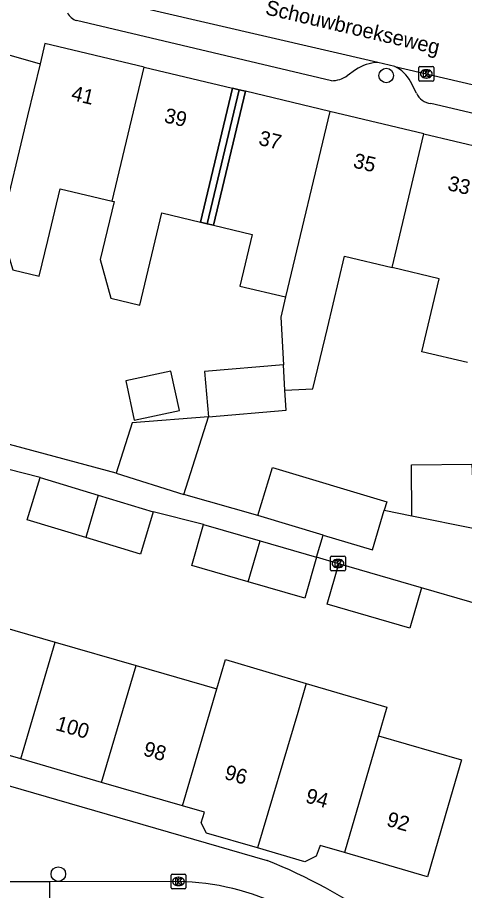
# Model space of a CAD drawing. Extents: x 159718 to 160783, y 383290 to 384030.
# Drawn here: x 160051.2 to 160081.3, y 383430.8 to 383489.6 of the extents above; entities that cross this region are included whole.
import ezdxf

# ---------------------------------------------------------------- set-up
doc = ezdxf.new("R2010")
doc.units = 0
for name, color, linetype in [('IMGEO_Boom', 7, 'Continuous'), ('IMGEO_Erf', 7, 'Continuous'), ('IMGEO_Kolk', 7, 'Continuous'), ('IMGEO_Openbare_ruimte_label', 7, 'Continuous'), ('IMGEO_Pand', 7, 'Continuous'), ('IMGEO_Pand_nummerreeks', 7, 'Continuous'), ('IMGEO_Pand_overbouw', 7, 'Continuous'), ('IMGEO_Rijbaan_lokaal_open', 7, 'Continuous'), ('IMGEO_Voetpad_open', 7, 'Continuous')]:
    doc.layers.add(name, color=color, linetype=linetype)

msp = doc.modelspace()

# ---------------------------------------------------------------- linework, layer by layer
at = {"layer": 'IMGEO_Boom'}
for centre in [(160076.039, 383485.657), (160053.985, 383431.928)]:
    msp.add_circle(centre, 0.489, dxfattribs=at)
at = {"layer": 'IMGEO_Erf'}
for points in [[(160063.996, 383475.687), (160066.143, 383484.697)], [(160063.996, 383475.687), (160063.548, 383475.793)], [(160064.426, 383475.585), (160063.996, 383475.687)]]:
    msp.add_lwpolyline(points, dxfattribs=at)
at = {"layer": 'IMGEO_Kolk'}
for p, q in [((160078.233, 383485.343), (160078.233, 383486.195)), ((160078.308, 383486.269), (160079.16, 383486.269)), ((160079.234, 383486.195), (160079.234, 383485.343)), ((160078.744, 383485.489), (160078.719, 383485.489)), ((160078.721, 383486.049), (160078.746, 383486.049)), ((160079.16, 383485.269), (160078.308, 383485.269)), ((160072.294, 383452.398), (160072.294, 383453.25)), ((160072.369, 383453.324), (160073.221, 383453.324)), ((160073.295, 383453.25), (160073.295, 383452.398)), ((160072.782, 383453.104), (160072.807, 383453.104)), ((160073.221, 383452.324), (160072.369, 383452.324)), ((160072.805, 383452.544), (160072.78, 383452.544)), ((160061.568, 383431.006), (160061.568, 383431.858)), ((160061.643, 383431.932), (160062.495, 383431.932)), ((160062.056, 383431.712), (160062.081, 383431.712)), ((160062.569, 383431.858), (160062.569, 383431.006)), ((160062.495, 383430.932), (160061.643, 383430.932)), ((160062.079, 383431.152), (160062.054, 383431.152))]:
    msp.add_line(p, q, dxfattribs=at)
for points in [[(160078.233, 383485.343), (160078.233, 383486.195)], [(160078.308, 383486.269), (160079.16, 383486.269)], [(160079.234, 383486.195), (160079.234, 383485.343)], [(160078.554, 383485.969), (160078.677, 383485.969), (160078.677, 383485.818), (160078.807, 383485.969), (160078.971, 383485.969), (160078.825, 383485.818), (160078.978, 383485.569), (160078.826, 383485.569), (160078.741, 383485.733), (160078.677, 383485.666), (160078.677, 383485.569), (160078.554, 383485.569), (160078.554, 383485.969)], [(160079.16, 383485.269), (160078.308, 383485.269)], [(160072.294, 383452.398), (160072.294, 383453.25)], [(160072.369, 383453.324), (160073.221, 383453.324)], [(160073.295, 383453.25), (160073.295, 383452.398)], [(160072.615, 383453.024), (160072.738, 383453.024), (160072.738, 383452.873), (160072.868, 383453.024), (160073.032, 383453.024), (160072.886, 383452.873), (160073.039, 383452.624), (160072.887, 383452.624), (160072.802, 383452.788), (160072.738, 383452.721), (160072.738, 383452.624), (160072.615, 383452.624), (160072.615, 383453.024)], [(160073.221, 383452.324), (160072.369, 383452.324)], [(160061.568, 383431.006), (160061.568, 383431.858)], [(160061.643, 383431.932), (160062.495, 383431.932)], [(160061.889, 383431.632), (160062.012, 383431.632), (160062.012, 383431.481), (160062.142, 383431.632), (160062.306, 383431.632), (160062.16, 383431.481), (160062.313, 383431.232), (160062.161, 383431.232), (160062.076, 383431.396), (160062.012, 383431.329), (160062.012, 383431.232), (160061.889, 383431.232), (160061.889, 383431.632)], [(160062.569, 383431.858), (160062.569, 383431.006)], [(160062.495, 383430.932), (160061.643, 383430.932)]]:
    msp.add_lwpolyline(points, dxfattribs=at)
for centre, start, end in [((160078.31, 383486.193), 91.55205, 178.44795), ((160078.31, 383486.193), 91.55205, 178.44795), ((160079.158, 383486.193), 1.55205, 88.44795), ((160079.158, 383486.193), 1.55205, 88.44795), ((160078.31, 383485.345), 181.55205, 268.44795), ((160078.31, 383485.345), 181.55205, 268.44795), ((160079.158, 383485.345), 271.55205, 358.44795), ((160079.158, 383485.345), 271.55205, 358.44795), ((160072.371, 383453.248), 91.55205, 178.44795), ((160072.371, 383453.248), 91.55205, 178.44795), ((160073.219, 383453.248), 1.55205, 88.44795), ((160073.219, 383453.248), 1.55205, 88.44795), ((160072.371, 383452.4), 181.55205, 268.44795), ((160072.371, 383452.4), 181.55205, 268.44795), ((160073.219, 383452.4), 271.55205, 358.44795), ((160073.219, 383452.4), 271.55205, 358.44795), ((160061.645, 383431.856), 91.55205, 178.44795), ((160061.645, 383431.856), 91.55205, 178.44795), ((160062.493, 383431.856), 1.55205, 88.44795), ((160062.493, 383431.856), 1.55205, 88.44795), ((160061.645, 383431.008), 181.55205, 268.44795), ((160061.645, 383431.008), 181.55205, 268.44795), ((160062.493, 383431.008), 271.55205, 358.44795), ((160062.493, 383431.008), 271.55205, 358.44795)]:
    msp.add_arc(centre, 0.0765, start, end, dxfattribs=at)
for centre, major_axis, ratio, start_param, end_param in [((160078.72, 383485.769), (-0.387, 0.002), 0.722429, 4.712389, 7.853982), ((160078.745, 383485.769), (-0.39, 0.002), 0.717154, 1.570796, 4.712389), ((160072.781, 383452.824), (-0.387, 0.002), 0.722429, 4.712389, 7.853982), ((160072.806, 383452.824), (-0.39, 0.002), 0.717154, 1.570796, 4.712389), ((160062.055, 383431.432), (-0.387, 0.002), 0.722429, 4.712389, 7.853982), ((160062.08, 383431.432), (-0.39, 0.002), 0.717154, 1.570796, 4.712389)]:
    msp.add_ellipse(centre, major_axis=major_axis, ratio=ratio, start_param=start_param, end_param=end_param, dxfattribs=at)
at = {"layer": 'IMGEO_Pand'}
for points in [[(160059.75, 383486.218), (160053.078, 383487.806), (160052.755, 383486.447)], [(160052.755, 383486.447), (160051.921, 383482.942), (160050.108, 383475.315), (160050.916, 383472.587), (160052.705, 383472.162), (160053.275, 383474.562), (160054.101, 383478.038), (160057.602, 383477.205)], [(160057.602, 383477.205), (160059.75, 383486.218)], [(160059.75, 383486.218), (160065.695, 383484.803)], [(160063.548, 383475.793), (160065.695, 383484.803)], [(160066.573, 383484.595), (160064.426, 383475.585)], [(160072.241, 383483.245), (160066.573, 383484.595)], [(160072.241, 383483.245), (160069.269, 383470.758)], [(160078.573, 383481.738), (160072.241, 383483.245)], [(160076.43, 383472.743), (160078.573, 383481.738)], [(160078.573, 383481.738), (160084.822, 383480.251)], [(160057.602, 383477.205), (160057.734, 383477.174), (160056.808, 383473.283), (160057.526, 383470.678), (160059.472, 383470.215), (160060.946, 383476.412), (160063.548, 383475.793)], [(160064.426, 383475.585), (160067.028, 383474.966), (160066.2, 383471.487), (160069.269, 383470.758)], [(160069.23, 383464.484), (160071.113, 383464.585), (160072.08, 383468.651), (160073.234, 383473.503), (160076.43, 383472.743)], [(160081.51, 383466.341), (160078.436, 383467.072), (160079.605, 383471.988), (160076.43, 383472.743)], [(160069.269, 383470.758), (160068.96, 383469.393), (160069.136, 383466.195)], [(160069.136, 383466.195), (160063.815, 383465.739), (160064.076, 383462.698)], [(160069.23, 383464.484), (160069.136, 383466.195)], [(160058.52, 383465.118), (160059.085, 383462.462), (160062.129, 383463.11), (160061.564, 383465.765), (160058.52, 383465.118)], [(160064.076, 383462.698), (160069.304, 383463.146), (160069.23, 383464.484)], [(160064.076, 383462.698), (160058.95, 383462.289), (160057.878, 383458.909)], [(160062.435, 383457.464), (160064.076, 383462.698)], [(160067.415, 383456.051), (160068.381, 383459.279), (160076.076, 383456.977), (160075.908, 383456.416)], [(160077.765, 383456.037), (160077.735, 383459.468), (160081.797, 383459.503), (160082.003, 383455.173)], [(160055.837, 383454.566), (160051.9, 383455.762), (160052.763, 383458.605)], [(160052.763, 383458.605), (160056.675, 383457.417)], [(160057.878, 383458.909), (160062.435, 383457.464)], [(160056.675, 383457.417), (160055.837, 383454.566)], [(160056.675, 383457.417), (160060.37, 383456.296)], [(160060.37, 383456.296), (160059.507, 383453.452), (160055.837, 383454.566)], [(160071.803, 383454.738), (160075.11, 383453.749), (160075.908, 383456.416)], [(160071.803, 383454.738), (160067.415, 383456.051)], [(160077.765, 383456.037), (160082.003, 383455.173)], [(160066.763, 383451.6), (160062.966, 383452.699), (160063.76, 383455.441)], [(160063.76, 383455.441), (160067.556, 383454.342)], [(160066.763, 383451.6), (160067.556, 383454.342)], [(160067.556, 383454.342), (160071.353, 383453.243)], [(160071.353, 383453.243), (160070.559, 383450.501), (160066.763, 383451.6)], [(160078.421, 383451.191), (160077.635, 383448.476), (160072.074, 383450.085), (160072.861, 383452.801)], [(160078.421, 383451.191), (160072.861, 383452.801)], [(160048.327, 383449.109), (160053.77, 383447.533)], [(160051.46, 383439.672), (160053.77, 383447.533)], [(160053.77, 383447.533), (160059.222, 383445.954)], [(160064.655, 383444.381), (160065.24, 383446.362), (160070.659, 383444.76)], [(160056.901, 383438.096), (160059.222, 383445.954)], [(160059.222, 383445.954), (160064.655, 383444.381)], [(160062.333, 383436.524), (160064.655, 383444.381)], [(160070.659, 383444.76), (160070.097, 383442.806), (160067.388, 383433.684)], [(160070.659, 383444.76), (160076.082, 383443.158), (160075.521, 383441.235)], [(160051.46, 383439.672), (160046.019, 383441.247)], [(160075.521, 383441.235), (160081.1, 383439.62), (160080.212, 383436.553), (160078.822, 383431.75), (160073.225, 383433.37)], [(160075.521, 383441.235), (160073.225, 383433.37)], [(160056.901, 383438.096), (160051.46, 383439.672)], [(160062.333, 383436.524), (160056.901, 383438.096)], [(160067.388, 383433.684), (160063.961, 383434.68), (160063.599, 383435.37), (160063.809, 383436.097), (160062.333, 383436.524)], [(160073.225, 383433.37), (160071.587, 383433.844), (160071.336, 383433.136), (160070.565, 383432.757), (160067.388, 383433.684)]]:
    msp.add_lwpolyline(points, dxfattribs=at)
at = {"layer": 'IMGEO_Pand_overbouw'}
for points in [[(160065.695, 383484.803), (160063.548, 383475.793), (160063.996, 383475.687), (160066.143, 383484.697)], [(160066.143, 383484.697), (160063.996, 383475.687), (160064.426, 383475.585), (160066.573, 383484.595)]]:
    msp.add_lwpolyline(points, close=True, dxfattribs=at)
at = {"layer": 'IMGEO_Rijbaan_lokaal_open'}
for points in [[(160075.473, 383486.534), (160053.073, 383491.741)], [(160076.614, 383486.267), (160075.473, 383486.534)], [(160076.614, 383486.267), (160114.655, 383477.395)], [(160075.908, 383456.416), (160077.765, 383456.037)], [(160071.353, 383453.243), (160071.803, 383454.738)], [(160072.861, 383452.801), (160071.353, 383453.243)], [(160094.778, 383446.407), (160094.656, 383446.476), (160078.421, 383451.191)], [(160053.387, 383431.409), (160050.627, 383431.401)], [(160062.065, 383431.431), (160053.387, 383431.409)], [(160053.387, 383431.409), (160053.402, 383425.442)]]:
    msp.add_lwpolyline(points, dxfattribs=at)
msp.add_arc((160061.713, 383414.51), 16.925, 63.84798, 88.80899, dxfattribs=at)
at = {"layer": 'IMGEO_Voetpad_open'}
for points in [[(160018.953, 383496.159), (160052.755, 383486.447)], [(160072.357, 383485.308), (160055.21, 383489.348)], [(160073.983, 383486.043), (160073.411, 383485.637)], [(160078.081, 383484.477), (160077.676, 383485.252)], [(160065.695, 383484.803), (160066.143, 383484.697)], [(160066.143, 383484.697), (160066.573, 383484.595)], [(160111.471, 383476.142), (160090.672, 383481.032), (160079.045, 383483.765)], [(160012.364, 383473.397), (160005.837, 383450.845), (160068.032, 383432.838)], [(160057.878, 383458.909), (160045.936, 383462.099), (160041.115, 383463.427)], [(160052.763, 383458.605), (160049.499, 383459.443)], [(160067.415, 383456.051), (160062.435, 383457.464)], [(160063.76, 383455.441), (160060.37, 383456.296)]]:
    msp.add_lwpolyline(points, dxfattribs=at)
for centre, radius, start, end in [((160055.54, 383490.355), 1.059, 206.98346, 251.84469), ((160075.545, 383483.808), 2.727, 91.51944, 124.95779), ((160075.573, 383484.115), 2.391, 28.40255, 64.19008), ((160072.352, 383487.178), 1.87, 270.16708, 304.50383), ((160079.171, 383484.945), 1.187, 203.22108, 263.88057), ((160054.691, 383399.299), 36.095, 54.53459, 68.30893)]:
    msp.add_arc(centre, radius, start, end, dxfattribs=at)

# ---------------------------------------------------------------- texts
at = {"layer": 'IMGEO_Openbare_ruimte_label'}
msp.add_text('Schouwbroekseweg', height=1, rotation=346.82507, dxfattribs=at).set_placement((160067.851, 383489.783))
at = {"layer": 'IMGEO_Pand_nummerreeks'}
for s, rotation, p in [('41', 346.54122, (160054.799, 383484.022)), ('39', 346.53911, (160061.044, 383482.526)), ('37', 346.53911, (160067.4, 383481.005)), ('35', 346.54122, (160073.755, 383479.484)), ('33', 346.53911, (160080.111, 383477.962)), ('100', 343.85365, (160053.742, 383441.635)), ('98', 343.85365, (160059.639, 383439.927)), ('96', 343.85365, (160065.091, 383438.348)), ('94', 343.85365, (160070.546, 383436.769)), ('92', 343.85365, (160075.999, 383435.19))]:
    msp.add_text(s, height=1, rotation=rotation, dxfattribs=at).set_placement(p)

doc.saveas('drawing.dxf')
